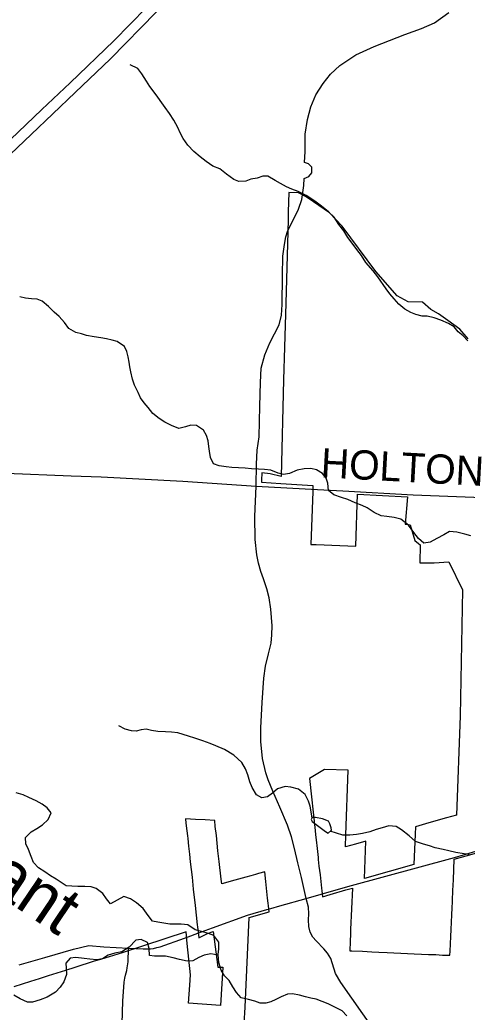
# Model space of a CAD drawing. Extents: x 114604 to 551442, y 316898 to 567001.
# Drawn here: x 188495 to 193079, y 342465 to 352635 of the extents above; entities that cross this region are included whole.
import ezdxf

# ---------------------------------------------------------------- set-up
doc = ezdxf.new("R2010")
doc.units = 0
for name, color, linetype in [('GE_P_Alignment_1000_Cardinal_Points', 7, 'Continuous'), ('GE_P_Alignment_100_Cardinal_Points', 7, 'Continuous'), ('GE_P_Alignment_100_Stations', 7, 'Continuous'), ('GE_P_Alignment_500_Bearings', 7, 'Continuous'), ('GE_P_Alignment_500_Stations', 7, 'Continuous'), ('MT_X_Edge_Line', 7, 'Continuous'), ('PM_P_Cells', 7, 'Continuous'), ('PM_P_CL_Double_Solid', 7, 'Continuous'), ('PM_P_Stop_Line', 7, 'Continuous')]:
    doc.layers.add(name, color=color, linetype=linetype)

msp = doc.modelspace()

# ---------------------------------------------------------------- linework, layer by layer
at = {"layer": 'GE_P_Alignment_1000_Cardinal_Points'}
for p, q in [((191430, 343630), (191582, 343673)), ((190222, 343238), (190321, 343274)), ((190321, 343274), (190471, 343328))]:
    msp.add_line(p, q, dxfattribs=at)
for points in [[(191582, 343673), (191857, 343751), (192948, 344048), (193318, 344158)], [(191025, 343515), (191066, 343527), (191161, 343555), (191430, 343630)], [(190471, 343328), (190830, 343458), (191025, 343515)], [(189610, 343119), (189685, 343116), (189758, 343114), (189806, 343113), (189833, 343115), (189865, 343118), (189899, 343126), (189932, 343134), (190182, 343224), (190222, 343238)], [(189447, 339954), (189494, 340814), (189513, 341272), (189523, 341654), (189552, 342578), (189564, 342771), (189570, 342813), (189577, 342845), (189591, 342891), (189596, 342918), (189604, 342982), (189610, 343119)]]:
    msp.add_lwpolyline(points, dxfattribs=at)
at = {"layer": 'GE_P_Alignment_100_Cardinal_Points'}
for points in [[(191430, 343630), (191381, 343845), (191343, 343996), (191310, 344143), (191278, 344263), (191238, 344381), (191160, 344565), (191087, 344730), (191039, 344846), (191016, 344917), (190982, 345066), (190965, 345240), (190965, 345379), (190980, 345638), (190997, 345888), (191013, 346012), (191044, 346136), (191070, 346248), (191079, 346332), (191081, 346424), (191069, 346596), (191052, 346712), (191027, 346804), (190993, 346906), (190964, 346981), (190941, 347065), (190924, 347152), (190906, 347309), (190904, 347544), (190917, 347857), (190922, 348080), (190927, 348225), (190948, 348362), (190954, 348677), (190961, 348918), (190967, 349064), (191005, 349201), (191058, 349324), (191152, 349510), (191176, 349607), (191182, 349717), (191186, 350016), (191192, 350212), (191207, 350332), (191220, 350412), (191243, 350476), (191288, 350567), (191351, 350696), (191384, 350794), (191406, 350937), (191409, 351010), (191456, 351029), (191489, 351068), (191487, 351126), (191453, 351160), (191412, 351172), (191418, 351284), (191420, 351464), (191442, 351615), (191478, 351744), (191528, 351867), (191603, 351982), (191680, 352079), (191774, 352168), (191939, 352275), (192127, 352362), (192439, 352485), (192610, 352546), (192743, 352605), (192893, 352711)], [(192122, 342287), (191784, 342767), (191730, 342862), (191682, 343013), (191648, 343070), (191611, 343114), (191531, 343194), (191498, 343232), (191470, 343284), (191458, 343342), (191454, 343411), (191457, 343473), (191453, 343542), (191430, 343630)], [(188490, 342949), (188752, 343024), (189044, 343111), (189204, 343148), (189357, 343135), (189610, 343119)]]:
    msp.add_lwpolyline(points, dxfattribs=at)
at = {"layer": 'GE_P_Alignment_100_Stations'}
for points in [[(193091, 349367), (193004, 349466), (192880, 349552), (192787, 349622), (192707, 349666), (192623, 349740), (192476, 349745), (192363, 349808), (192144, 350054), (191800, 350522), (191669, 350658), (191506, 350769), (191442, 350812), (191424, 350824), (191350, 350863), (191252, 350866), (191246, 350666), (191244, 350586), (191234, 350220), (191222, 349730), (191206, 349279), (191198, 348944), (191172, 347956), (191061, 347981), (190975, 347991), (190973, 347916), (190973, 347896), (191170, 347883), (191497, 347862), (191497, 347802), (191479, 347259), (191531, 347257), (191773, 347248), (191939, 347242), (191957, 347774), (192467, 347747), (192445, 347465), (192496, 347458), (192543, 347299), (192582, 347268), (192598, 347254), (192594, 347069), (192741, 347069), (192891, 347079), (193032, 346792), (193009, 345503), (192971, 344484), (192867, 344455), (192760, 344425), (192654, 344395), (192549, 344365), (192545, 344288), (192532, 343979), (192028, 343835), (192040, 344217), (191936, 344187), (191832, 344158), (191837, 344283), (191859, 344946), (191616, 344953), (191548, 344911), (191462, 344858), (191521, 344328), (191526, 344281), (191532, 344231), (191542, 344141), (191552, 344051), (191554, 344030), (191559, 343960), (191572, 343871), (191587, 343736), (191590, 343709), (191596, 343648), (191676, 343671), (191837, 343717), (191906, 343736), (191885, 343311), (191884, 343280), (191879, 343176), (191876, 343108), (191876, 343094), (191898, 343093), (192008, 343088), (192104, 343083), (192174, 343080), (192258, 343076), (192328, 343073), (192398, 343070), (192468, 343067), (192538, 343064), (192613, 343060), (192683, 343057), (192758, 343054), (192828, 343050), (192902, 343047), (192904, 343091), (192908, 343165), (192911, 343239), (192915, 343313), (192918, 343387), (192922, 343461), (192925, 343535), (192928, 343596), (192928, 343610), (192933, 343713), (192938, 343821), (192945, 344031), (193279, 344125)], [(190795, 342344), (190803, 342514), (190847, 343435), (191050, 343493), (191044, 343553), (191041, 343581), (191035, 343634), (191016, 343803), (191005, 343903), (190940, 343885), (190909, 343876), (190863, 343863), (190812, 343849), (190736, 343827), (190699, 343817), (190564, 343779), (190558, 343829), (190538, 344009), (190526, 344118), (190517, 344198), (190509, 344276), (190498, 344367), (190492, 344429), (190395, 344434), (190294, 344440), (190193, 344446), (190198, 344403), (190207, 344324), (190213, 344271), (190216, 344244), (190224, 344165), (190233, 344085), (190242, 344006), (190251, 343926), (190260, 343847), (190273, 343724), (190292, 343558), (190314, 343360), (190316, 343338), (190328, 343226), (190419, 343270), (190477, 343292), (190525, 342927), (190576, 342925), (190553, 342533), (190224, 342557), (190236, 342742), (190244, 342847), (190211, 343169), (190199, 343289), (189545, 343072), (189322, 343005), (189258, 342986), (189058, 342922), (188964, 342893), (188785, 342836), (188695, 342807), (188606, 342779), (188519, 342751), (188435, 342725)]]:
    msp.add_lwpolyline(points, dxfattribs=at)
at = {"layer": 'GE_P_Alignment_500_Bearings'}
for points in [[(191545, 347823), (191807, 347809), (192527, 347767), (193238, 347740), (193761, 347743), (194170, 347748), (194987, 347763), (195179, 347783), (195568, 347860), (195720, 347940), (195805, 348090), (196037, 348986), (196078, 349094), (196167, 349190), (196250, 349229), (196342, 349238), (196442, 349221), (197637, 348909), (197848, 348853)], [(188187, 347995), (188355, 347989), (189023, 347960), (189329, 347950), (190166, 347908), (190917, 347857), (191545, 347823)]]:
    msp.add_lwpolyline(points, dxfattribs=at)
at = {"layer": 'GE_P_Alignment_500_Stations'}
for points in [[(188722, 351715), (189010, 351988), (189458, 352420), (189792, 352763), (190055, 353064)], [(188834, 351672), (189063, 351891), (189423, 352235), (189891, 352715), (190164, 353028)], [(185896, 349026), (185995, 349121), (186653, 349744), (187210, 350270), (187729, 350766), (188400, 351410), (188722, 351715)], [(186005, 348978), (186013, 348985), (186778, 349715), (187309, 350223), (187828, 350719), (188613, 351461), (188834, 351672)]]:
    msp.add_lwpolyline(points, dxfattribs=at)
at = {"layer": 'MT_X_Edge_Line'}
for points in [[(191688, 344331), (191686, 344355), (191672, 344396), (191660, 344422), (191596, 344446), (191524, 344460), (191492, 344460), (191480, 344438), (191490, 344418), (191626, 344315), (191656, 344299)], [(191656, 344299), (191688, 344331)]]:
    msp.add_lwpolyline(points, dxfattribs=at)
at = {"layer": 'PM_P_Cells'}
for points in [[(191910, 350333), (191858, 350405), (191816, 350472), (191766, 350536), (191716, 350612), (191660, 350668), (191586, 350726), (191518, 350775), (191430, 350833), (191346, 350875), (191284, 350901), (191228, 350925), (191166, 350957), (191112, 350990), (191038, 351032), (190984, 351032), (190926, 351012), (190864, 351002), (190810, 350980), (190740, 350978), (190688, 350998), (190614, 351054), (190546, 351107), (190472, 351135), (190404, 351183), (190344, 351231), (190278, 351287), (190216, 351352), (190170, 351420), (190138, 351478), (190116, 351530), (190074, 351606), (190028, 351676), (189984, 351735), (189950, 351785), (189911, 351841), (189873, 351895), (189827, 351951), (189795, 352007), (189747, 352082), (189705, 352136), (189625, 352174)], [(193087, 349344), (193039, 349396), (192987, 349438), (192947, 349488), (192887, 349522), (192809, 349556), (192741, 349582), (192669, 349597), (192617, 349599), (192555, 349615), (192501, 349637), (192441, 349671), (192379, 349721), (192333, 349775), (192287, 349826), (192251, 349878), (192163, 350002), (192117, 350064), (192041, 350147), (191997, 350219), (191948, 350281), (191910, 350333)], [(191069, 348018), (191001, 348028), (190941, 348030), (190869, 348034), (190805, 348040), (190669, 348048), (190609, 348052), (190539, 348063), (190479, 348083), (190449, 348149), (190439, 348213), (190431, 348263), (190424, 348321), (190408, 348375), (190376, 348429), (190306, 348478), (190246, 348480), (190194, 348464), (190123, 348448), (190049, 348478), (189981, 348512), (189922, 348550), (189858, 348601), (189810, 348661), (189768, 348711), (189732, 348761), (189708, 348815), (189672, 348889), (189650, 348952), (189634, 349028), (189622, 349078), (189614, 349128), (189604, 349180), (189592, 349236), (189568, 349288), (189494, 349339), (189440, 349351), (189382, 349365), (189326, 349375), (189256, 349387), (189180, 349401), (189126, 349417), (189070, 349431), (188998, 349470), (188952, 349534), (188898, 349596), (188846, 349640), (188790, 349696), (188725, 349753), (188673, 349771), (188615, 349777), (188554, 349781), (188494, 349795)], [(193116, 347348), (193056, 347364), (192972, 347384), (192900, 347390), (192840, 347356), (192770, 347318), (192701, 347280), (192637, 347270), (192581, 347318), (192532, 347380), (192478, 347455), (192398, 347517), (192332, 347533), (192256, 347543), (192198, 347553), (192126, 347587), (192056, 347634), (192002, 347658), (191930, 347686), (191858, 347718), (191792, 347740), (191712, 347766), (191660, 347812), (191650, 347885), (191634, 347937), (191596, 347987), (191534, 348023), (191476, 348035), (191408, 348033), (191338, 348019), (191258, 347987), (191197, 347975), (191143, 347990), (191069, 348018)], [(191490, 344456), (191470, 344576), (191455, 344626), (191421, 344695), (191351, 344751), (191273, 344771), (191213, 344777), (191137, 344753), (191086, 344709), (191032, 344671), (190974, 344661), (190920, 344691), (190876, 344767), (190852, 344826), (190833, 344898), (190807, 344960), (190771, 345022), (190687, 345098), (190591, 345157), (190503, 345193), (190447, 345217), (190369, 345247), (190289, 345273), (190223, 345293), (190169, 345312), (190115, 345326), (190049, 345334), (189987, 345336), (189909, 345340), (189845, 345352), (189791, 345364), (189739, 345358), (189688, 345346), (189638, 345348), (189574, 345366), (189510, 345399)], [(191845, 342427), (191800, 342479), (191738, 342510), (191656, 342550), (191532, 342598), (191479, 342608), (191423, 342622), (191361, 342638), (191291, 342651), (191237, 342649), (191173, 342623), (191117, 342595), (191067, 342571), (191015, 342555), (190959, 342555), (190905, 342577), (190837, 342593), (190765, 342611), (190717, 342665), (190679, 342724), (190639, 342788), (190593, 342838), (190557, 342894), (190533, 342974), (190528, 343054), (190534, 343113), (190536, 343181), (190482, 343249), (190428, 343271), (190358, 343291), (190292, 343309), (190216, 343359), (190148, 343368), (190096, 343366), (190034, 343368), (189970, 343376), (189908, 343386), (189854, 343398), (189812, 343454), (189758, 343528), (189690, 343585), (189630, 343627), (189560, 343649), (189492, 343611), (189426, 343575), (189384, 343625), (189346, 343679), (189278, 343732), (189226, 343748), (189162, 343752), (189088, 343752), (189028, 343756), (188970, 343760), (188918, 343792), (188866, 343828), (188808, 343861), (188752, 343903), (188688, 343945), (188634, 343999), (188612, 344061), (188584, 344131), (188556, 344190), (188552, 344254), (188612, 344314), (188670, 344348), (188726, 344384), (188786, 344440), (188815, 344506), (188777, 344558), (188725, 344596), (188661, 344632), (188587, 344666), (188529, 344693), (188459, 344713)], [(193099, 344079), (193047, 344087), (192963, 344101), (192891, 344119), (192833, 344131), (192751, 344150), (192693, 344168), (192631, 344186), (192551, 344212), (192485, 344270), (192405, 344334), (192353, 344369), (192277, 344373), (192207, 344353), (192147, 344335), (192083, 344311), (192006, 344295), (191944, 344285), (191876, 344279), (191804, 344279), (191676, 344319)], [(190528, 343049), (190451, 343061), (190383, 343049), (190331, 343025), (190269, 342991), (190211, 342987), (190131, 343003), (190067, 343023), (189987, 343037), (189929, 343039), (189877, 343039), (189823, 343045), (189821, 343116), (189805, 343180), (189737, 343210), (189683, 343202), (189615, 343132), (189539, 343082), (189469, 343070), (189399, 343048), (189341, 343010), (189285, 343000), (189211, 343008), (189153, 343016), (189069, 343024), (189010, 343018), (188968, 342966), (188970, 342914), (188972, 342850), (188946, 342774), (188910, 342720), (188860, 342668), (188776, 342618), (188704, 342592), (188624, 342568), (188573, 342568), (188497, 342602), (188433, 342639)]]:
    msp.add_lwpolyline(points, dxfattribs=at)

# ---------------------------------------------------------------- texts
at = {"layer": 'PM_P_CL_Double_Solid'}
msp.add_text('HOLTON', height=300, rotation=356.9083, dxfattribs=at).set_placement((191574, 347947))
at = {"layer": 'PM_P_Stop_Line'}
msp.add_text('Grant', height=500, rotation=325.9375, dxfattribs=at).set_placement((187508, 344178))

doc.saveas('drawing.dxf')
